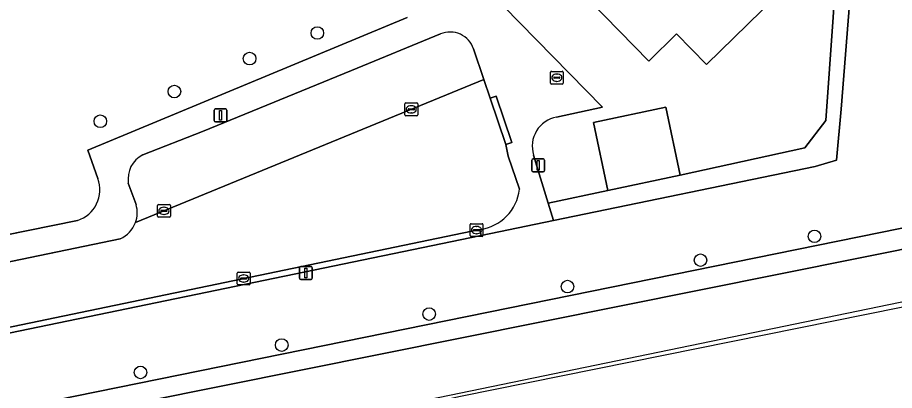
# Model space of a CAD drawing. Extents: x 162879 to 165540, y 384011 to 385181.
# Drawn here: x 164079 to 164147.3, y 384200.4 to 384229.4 of the extents above; entities that cross this region are included whole.
import ezdxf

# ---------------------------------------------------------------- set-up
doc = ezdxf.new("R2010")
doc.units = 0
for name, color, linetype in [('IMGEO_Boom', 7, 'Continuous'), ('IMGEO_Brandkraan', 7, 'Continuous'), ('IMGEO_Erf', 7, 'Continuous'), ('IMGEO_Geluidsscherm', 7, 'Continuous'), ('IMGEO_Groenvoorziening', 7, 'Continuous'), ('IMGEO_Hek', 7, 'Continuous'), ('IMGEO_Kolk', 7, 'Continuous'), ('IMGEO_Lichtmast', 7, 'Continuous'), ('IMGEO_Pand', 7, 'Continuous'), ('IMGEO_Parkeervlak_open', 7, 'Continuous'), ('IMGEO_Rijbaan_lokaal_open', 7, 'Continuous'), ('IMGEO_Voetpad_halfverhard', 7, 'Continuous'), ('IMGEO_Voetpad_open', 7, 'Continuous')]:
    doc.layers.add(name, color=color, linetype=linetype)

msp = doc.modelspace()

# ---------------------------------------------------------------- linework, layer by layer
at = {"layer": 'IMGEO_Boom'}
for centre in [(164102.394, 384228.239), (164097.119, 384226.248), (164091.263, 384223.682), (164085.495, 384221.371), (164141.109, 384212.409), (164132.228, 384210.554), (164121.876, 384208.503), (164111.105, 384206.36), (164099.623, 384203.948), (164088.624, 384201.818)]:
    msp.add_circle(centre, 0.489, dxfattribs=at)
at = {"layer": 'IMGEO_Brandkraan'}
for p, q in [((164120.544, 384224.329), (164120.544, 384225.181)), ((164120.619, 384225.255), (164121.471, 384225.255)), ((164121.032, 384225.035), (164121.057, 384225.035)), ((164121.545, 384225.181), (164121.545, 384224.329)), ((164121.471, 384224.255), (164120.619, 384224.255)), ((164120.803, 384224.749), (164120.803, 384224.761)), ((164121.241, 384224.712), (164120.843, 384224.712)), ((164120.846, 384224.798), (164121.244, 384224.798)), ((164121.055, 384224.475), (164121.03, 384224.475)), ((164121.287, 384224.761), (164121.287, 384224.749))]:
    msp.add_line(p, q, dxfattribs=at)
for points in [[(164120.544, 384224.329), (164120.544, 384225.181)], [(164120.619, 384225.255), (164121.471, 384225.255)], [(164121.545, 384225.181), (164121.545, 384224.329)], [(164121.471, 384224.255), (164120.619, 384224.255)]]:
    msp.add_lwpolyline(points, dxfattribs=at)
for centre, radius, start, end in [((164120.621, 384225.179), 0.0765, 91.55205, 178.44795), ((164120.621, 384225.179), 0.0765, 91.55205, 178.44795), ((164121.469, 384225.179), 0.0765, 1.55205, 88.44795), ((164121.469, 384225.179), 0.0765, 1.55205, 88.44795), ((164120.621, 384224.331), 0.0765, 181.55205, 268.44795), ((164120.621, 384224.331), 0.0765, 181.55205, 268.44795), ((164120.843, 384224.758), 0.0403, 85.87752, 175.75265), ((164120.84, 384224.748), 0.0366, 178.93798, 274.71019), ((164121.244, 384224.755), 0.043, 264.86636, 352.45326), ((164121.248, 384224.76), 0.0386, 1.73085, 96.63898), ((164121.469, 384224.331), 0.0765, 271.55205, 358.44795), ((164121.469, 384224.331), 0.0765, 271.55205, 358.44795)]:
    msp.add_arc(centre, radius, start, end, dxfattribs=at)
for centre, major_axis, ratio, start_param, end_param in [((164121.031, 384224.755), (-0.387, 0.002), 0.722429, 4.712389, 7.853982), ((164121.056, 384224.755), (-0.39, 0.002), 0.717154, 1.570796, 4.712389)]:
    msp.add_ellipse(centre, major_axis=major_axis, ratio=ratio, start_param=start_param, end_param=end_param, dxfattribs=at)
at = {"layer": 'IMGEO_Erf'}
for points in [[(164087.86, 384259.97), (164097.631, 384250), (164124.609, 384222.474), (164121.025, 384221.682)], [(164119.232, 384218.739), (164119.494, 384217.882), (164120.377, 384214.994), (164125.009, 384215.972), (164123.893, 384221.264), (164129.543, 384222.456), (164130.659, 384217.163), (164140.361, 384219.292), (164141.982, 384221.417), (164142.844, 384233.524), (164144.063, 384233.478), (164151.782, 384230.115), (164151.207, 384224.522), (164151.264, 384223.068), (164150.97, 384213.664), (164150.953, 384213.129), (164167.995, 384216.913), (164195.064, 384222.679)], [(164139.13, 384232.092), (164132.701, 384225.791), (164130.37, 384228.169), (164128.213, 384226.055), (164123.625, 384230.736)]]:
    msp.add_lwpolyline(points, dxfattribs=at)
msp.add_arc((164121.417, 384219.426), 2.29, 99.85345, 197.44348, dxfattribs=at)
at = {"layer": 'IMGEO_Geluidsscherm'}
msp.add_lwpolyline([(164249.574, 384228.544), (164187.192, 384215.485), (164162.302, 384210.469), (164148.545, 384207.416), (164111.054, 384199.697), (164098.433, 384197.191), (164085.381, 384194.319), (164046.457, 384186.201), (164032.718, 384183.532), (164006.753, 384177.923), (163992.535, 384174.933), (163980.798, 384172.554), (163968.077, 384170.103), (163956.144, 384167.447), (163943.692, 384164.81), (163915.585, 384159)], dxfattribs=at)
at = {"layer": 'IMGEO_Groenvoorziening'}
for points in [[(164160.958, 384209.557), (164249.738, 384228.363), (164257.439, 384229.994), (164258.307, 384234.301), (164257.821, 384235.374), (164247.659, 384233.092), (164206.397, 384224.477), (164195.144, 384222.287), (164168.08, 384216.522), (164150.94, 384212.716), (164150.871, 384211.974), (164045.253, 384190.792), (164000, 384181.465), (163991.655, 384179.863), (163957.137, 384215.862)], [(164085.308, 384216.907), (164084.518, 384219.12), (164109.378, 384229.442)], [(164074.214, 384211.732), (164083.715, 384213.653)], [(163910.141, 384165.293), (163907.388, 384161.891), (163904.144, 384157.751), (163904.294, 384156.793), (163905.524, 384156.297), (163907.829, 384156.853), (163915.94, 384158.516), (163963.608, 384168.288), (164030.584, 384182.247), (164064.865, 384189.352), (164113.541, 384199.968), (164160.958, 384209.557)]]:
    msp.add_lwpolyline(points, dxfattribs=at)
for points in [[(164151.264, 384223.068), (164151.207, 384224.522), (164151.782, 384230.115), (164144.063, 384233.478), (164143.197, 384222.298), (164142.818, 384218.333), (164141.152, 384217.855), (164120.789, 384213.646), (164115.149, 384212.48), (164021.738, 384193.17), (164000, 384188.678), (163994.239, 384187.487), (163984.24, 384197.653), (163961.899, 384220.601), (163959.515, 384218.234), (163957.137, 384215.862), (163991.655, 384179.863), (163992.185, 384181.427), (164150.97, 384213.664)], [(164150.871, 384211.974), (164150.94, 384212.716), (164150.953, 384213.129), (164150.97, 384213.664), (163992.185, 384181.427), (163991.655, 384179.863), (164000, 384181.465), (164045.253, 384190.792)]]:
    msp.add_lwpolyline(points, close=True, dxfattribs=at)
msp.add_arc((164082.953, 384216.043), 2.509, 287.6844, 20.14736, dxfattribs=at)
at = {"layer": 'IMGEO_Hek'}
msp.add_lwpolyline([(164000, 384181.465), (164045.253, 384190.792), (164150.871, 384211.974), (164150.94, 384212.716)], dxfattribs=at)
at = {"layer": 'IMGEO_Kolk'}
for p, q in [((164109.284, 384222.803), (164110.136, 384222.803)), ((164109.209, 384221.877), (164109.209, 384222.729)), ((164109.468, 384222.297), (164109.468, 384222.309)), ((164109.906, 384222.26), (164109.508, 384222.26)), ((164109.511, 384222.346), (164109.909, 384222.346)), ((164109.697, 384222.583), (164109.722, 384222.583)), ((164109.952, 384222.309), (164109.952, 384222.297)), ((164110.21, 384222.729), (164110.21, 384221.877)), ((164110.136, 384221.803), (164109.284, 384221.803)), ((164109.72, 384222.023), (164109.695, 384222.023)), ((164089.948, 384213.97), (164089.948, 384214.822)), ((164090.023, 384214.896), (164090.875, 384214.896)), ((164090.436, 384214.676), (164090.461, 384214.676)), ((164090.949, 384214.822), (164090.949, 384213.97)), ((164090.207, 384214.39), (164090.207, 384214.402)), ((164090.645, 384214.353), (164090.247, 384214.353)), ((164090.25, 384214.439), (164090.648, 384214.439)), ((164090.459, 384214.116), (164090.434, 384214.116)), ((164090.691, 384214.402), (164090.691, 384214.39)), ((164090.875, 384213.896), (164090.023, 384213.896)), ((164114.291, 384212.47), (164114.291, 384213.322)), ((164114.366, 384213.396), (164115.218, 384213.396)), ((164115.292, 384213.322), (164115.292, 384212.47)), ((164114.55, 384212.89), (164114.55, 384212.902)), ((164114.988, 384212.853), (164114.59, 384212.853)), ((164114.593, 384212.939), (164114.991, 384212.939)), ((164114.802, 384212.616), (164114.777, 384212.616)), ((164114.779, 384213.176), (164114.804, 384213.176)), ((164115.034, 384212.902), (164115.034, 384212.89)), ((164115.218, 384212.396), (164114.366, 384212.396)), ((164096.158, 384208.706), (164096.158, 384209.558)), ((164096.233, 384209.632), (164097.085, 384209.632)), ((164096.417, 384209.126), (164096.417, 384209.138)), ((164096.46, 384209.175), (164096.858, 384209.175)), ((164096.646, 384209.412), (164096.671, 384209.412)), ((164096.901, 384209.138), (164096.901, 384209.126)), ((164097.159, 384209.558), (164097.159, 384208.706)), ((164097.085, 384208.632), (164096.233, 384208.632)), ((164096.855, 384209.089), (164096.457, 384209.089)), ((164096.669, 384208.852), (164096.644, 384208.852))]:
    msp.add_line(p, q, dxfattribs=at)
for points in [[(164109.284, 384222.803), (164110.136, 384222.803)], [(164109.209, 384221.877), (164109.209, 384222.729)], [(164110.21, 384222.729), (164110.21, 384221.877)], [(164110.136, 384221.803), (164109.284, 384221.803)], [(164089.948, 384213.97), (164089.948, 384214.822)], [(164090.023, 384214.896), (164090.875, 384214.896)], [(164090.949, 384214.822), (164090.949, 384213.97)], [(164090.875, 384213.896), (164090.023, 384213.896)], [(164114.291, 384212.47), (164114.291, 384213.322)], [(164114.366, 384213.396), (164115.218, 384213.396)], [(164115.292, 384213.322), (164115.292, 384212.47)], [(164115.218, 384212.396), (164114.366, 384212.396)], [(164096.158, 384208.706), (164096.158, 384209.558)], [(164096.233, 384209.632), (164097.085, 384209.632)], [(164097.159, 384209.558), (164097.159, 384208.706)], [(164097.085, 384208.632), (164096.233, 384208.632)]]:
    msp.add_lwpolyline(points, dxfattribs=at)
for centre, radius, start, end in [((164109.286, 384222.727), 0.0765, 91.55205, 178.44795), ((164109.286, 384222.727), 0.0765, 91.55205, 178.44795), ((164110.134, 384222.727), 0.0765, 1.55205, 88.44795), ((164110.134, 384222.727), 0.0765, 1.55205, 88.44795), ((164109.508, 384222.306), 0.0403, 85.87752, 175.75265), ((164109.505, 384222.296), 0.0366, 178.93798, 274.71019), ((164109.909, 384222.303), 0.043, 264.86636, 352.45326), ((164109.913, 384222.308), 0.0386, 1.73085, 96.63898), ((164109.286, 384221.879), 0.0765, 181.55205, 268.44795), ((164109.286, 384221.879), 0.0765, 181.55205, 268.44795), ((164110.134, 384221.879), 0.0765, 271.55205, 358.44795), ((164110.134, 384221.879), 0.0765, 271.55205, 358.44795), ((164090.025, 384214.82), 0.0765, 91.55205, 178.44795), ((164090.025, 384214.82), 0.0765, 91.55205, 178.44795), ((164090.873, 384214.82), 0.0765, 1.55205, 88.44795), ((164090.873, 384214.82), 0.0765, 1.55205, 88.44795), ((164090.025, 384213.972), 0.0765, 181.55205, 268.44795), ((164090.025, 384213.972), 0.0765, 181.55205, 268.44795), ((164090.247, 384214.399), 0.0403, 85.87752, 175.75265), ((164090.244, 384214.389), 0.0366, 178.93798, 274.71019), ((164090.648, 384214.396), 0.043, 264.86636, 352.45326), ((164090.652, 384214.401), 0.0386, 1.73085, 96.63898), ((164090.873, 384213.972), 0.0765, 271.55205, 358.44795), ((164090.873, 384213.972), 0.0765, 271.55205, 358.44795), ((164114.368, 384213.32), 0.0765, 91.55205, 178.44795), ((164114.368, 384213.32), 0.0765, 91.55205, 178.44795), ((164115.216, 384213.32), 0.0765, 1.55205, 88.44795), ((164115.216, 384213.32), 0.0765, 1.55205, 88.44795), ((164114.59, 384212.899), 0.0403, 85.87752, 175.75265), ((164114.587, 384212.889), 0.0366, 178.93798, 274.71019), ((164114.991, 384212.896), 0.043, 264.86636, 352.45326), ((164114.995, 384212.901), 0.0386, 1.73085, 96.63898), ((164114.368, 384212.472), 0.0765, 181.55205, 268.44795), ((164114.368, 384212.472), 0.0765, 181.55205, 268.44795), ((164115.216, 384212.472), 0.0765, 271.55205, 358.44795), ((164115.216, 384212.472), 0.0765, 271.55205, 358.44795), ((164096.235, 384209.556), 0.0765, 91.55205, 178.44795), ((164096.235, 384209.556), 0.0765, 91.55205, 178.44795), ((164096.457, 384209.135), 0.0403, 85.87752, 175.75265), ((164096.862, 384209.137), 0.0386, 1.73085, 96.63898), ((164097.083, 384209.556), 0.0765, 1.55205, 88.44795), ((164097.083, 384209.556), 0.0765, 1.55205, 88.44795), ((164096.235, 384208.708), 0.0765, 181.55205, 268.44795), ((164096.235, 384208.708), 0.0765, 181.55205, 268.44795), ((164096.454, 384209.125), 0.0366, 178.93798, 274.71019), ((164096.858, 384209.132), 0.043, 264.86636, 352.45326), ((164097.083, 384208.708), 0.0765, 271.55205, 358.44795), ((164097.083, 384208.708), 0.0765, 271.55205, 358.44795)]:
    msp.add_arc(centre, radius, start, end, dxfattribs=at)
for centre, major_axis, ratio, start_param, end_param in [((164109.696, 384222.303), (-0.387, 0.002), 0.722429, 4.712389, 7.853982), ((164109.721, 384222.303), (-0.39, 0.002), 0.717154, 1.570796, 4.712389), ((164090.435, 384214.396), (-0.387, 0.002), 0.722429, 4.712389, 7.853982), ((164090.46, 384214.396), (-0.39, 0.002), 0.717154, 1.570796, 4.712389), ((164114.778, 384212.896), (-0.387, 0.002), 0.722429, 4.712389, 7.853982), ((164114.803, 384212.896), (-0.39, 0.002), 0.717154, 1.570796, 4.712389), ((164096.645, 384209.132), (-0.387, 0.002), 0.722429, 4.712389, 7.853982), ((164096.67, 384209.132), (-0.39, 0.002), 0.717154, 1.570796, 4.712389)]:
    msp.add_ellipse(centre, major_axis=major_axis, ratio=ratio, start_param=start_param, end_param=end_param, dxfattribs=at)
at = {"layer": 'IMGEO_Lichtmast'}
for p, q in [((164094.356, 384221.425), (164094.356, 384222.225)), ((164094.356, 384222.225), (164094.356, 384221.425)), ((164094.456, 384222.325), (164095.246, 384222.325)), ((164095.246, 384222.325), (164094.456, 384222.325)), ((164095.346, 384222.225), (164095.346, 384221.425)), ((164095.346, 384221.425), (164095.346, 384222.225)), ((164095.246, 384221.325), (164094.456, 384221.325)), ((164094.456, 384221.325), (164095.246, 384221.325)), ((164119.09, 384217.532), (164119.09, 384218.332)), ((164119.09, 384218.332), (164119.09, 384217.532)), ((164119.19, 384218.432), (164119.98, 384218.432)), ((164119.98, 384218.432), (164119.19, 384218.432)), ((164120.08, 384218.332), (164120.08, 384217.532)), ((164120.08, 384217.532), (164120.08, 384218.332)), ((164119.98, 384217.432), (164119.19, 384217.432)), ((164119.19, 384217.432), (164119.98, 384217.432)), ((164101.011, 384209.157), (164101.011, 384209.957)), ((164101.011, 384209.957), (164101.011, 384209.157)), ((164101.111, 384210.057), (164101.901, 384210.057)), ((164101.901, 384210.057), (164101.111, 384210.057)), ((164102.001, 384209.957), (164102.001, 384209.157)), ((164102.001, 384209.157), (164102.001, 384209.957)), ((164101.901, 384209.057), (164101.111, 384209.057)), ((164101.111, 384209.057), (164101.901, 384209.057))]:
    msp.add_line(p, q, dxfattribs=at)
for points in [[(164094.776, 384222.2), (164094.926, 384222.2), (164094.926, 384221.45), (164094.776, 384221.45), (164094.776, 384222.2)], [(164119.51, 384218.307), (164119.66, 384218.307), (164119.66, 384217.557), (164119.51, 384217.557), (164119.51, 384218.307)], [(164101.431, 384209.932), (164101.581, 384209.932), (164101.581, 384209.182), (164101.431, 384209.182), (164101.431, 384209.932)]]:
    msp.add_lwpolyline(points, dxfattribs=at)
for centre, start, end in [((164094.456, 384222.225), 90, 180), ((164094.456, 384222.225), 90, 180), ((164095.246, 384222.225), 0, 90), ((164095.246, 384222.225), 360, 90), ((164094.456, 384221.425), 180, 270), ((164094.456, 384221.425), 180, 270), ((164095.246, 384221.425), 270, 0), ((164095.246, 384221.425), 270, 0), ((164119.19, 384218.332), 90, 180), ((164119.19, 384218.332), 90, 180), ((164119.98, 384218.332), 0, 90), ((164119.98, 384218.332), 360, 90), ((164119.19, 384217.532), 180, 270), ((164119.19, 384217.532), 180, 270), ((164119.98, 384217.532), 270, 0), ((164119.98, 384217.532), 270, 0), ((164101.111, 384209.957), 90, 180), ((164101.111, 384209.957), 90, 180), ((164101.901, 384209.957), 0, 90), ((164101.901, 384209.957), 360, 90), ((164101.111, 384209.157), 180, 270), ((164101.111, 384209.157), 180, 270), ((164101.901, 384209.157), 270, 0), ((164101.901, 384209.157), 270, 0)]:
    msp.add_arc(centre, 0.1, start, end, dxfattribs=at)
at = {"layer": 'IMGEO_Pand'}
for points in [[(164123.625, 384230.736), (164128.213, 384226.055), (164130.37, 384228.169), (164132.701, 384225.791), (164139.13, 384232.092), (164136.575, 384234.699), (164135.857, 384233.995), (164133.931, 384235.959), (164131.766, 384233.837), (164129.327, 384236.326)], [(164130.659, 384217.163), (164129.543, 384222.456), (164123.893, 384221.264), (164125.009, 384215.972)]]:
    msp.add_lwpolyline(points, close=True, dxfattribs=at)
at = {"layer": 'IMGEO_Parkeervlak_open'}
for points in [[(164111.991, 384228.173), (164105.045, 384225.33), (164093.44, 384220.561), (164088.794, 384218.761)], [(164088.232, 384213.485), (164115.364, 384224.624), (164114.562, 384226.998)], [(164087.675, 384216.556), (164088.277, 384214.883)]]:
    msp.add_lwpolyline(points, dxfattribs=at)
for centre, radius, start, end in [((164112.725, 384226.379), 1.938, 18.61775, 112.25949), ((164089.766, 384216.881), 2.116, 117.34584, 188.84012), ((164086.178, 384214.251), 2.192, 339.54925, 16.76346)]:
    msp.add_arc(centre, radius, start, end, dxfattribs=at)
at = {"layer": 'IMGEO_Rijbaan_lokaal_open'}
for points in [[(163994.44, 384194.894), (163985.824, 384203.771), (163983.165, 384206.511), (163965.842, 384224.417), (163962.145, 384220.88), (163994.317, 384187.915), (164000, 384189.057), (164065.439, 384202.652), (164115.052, 384212.95)], [(164118.13, 384216.075), (164117.259, 384218.647), (164117.073, 384219.563), (164115.855, 384223.17), (164115.364, 384224.624), (164088.232, 384213.485)], [(164087.037, 384212.228), (164041.457, 384202.763), (164035.631, 384201.554), (164034.909, 384201.404), (164003.053, 384194.788), (164000, 384194.155), (163998.457, 384193.852)]]:
    msp.add_lwpolyline(points, dxfattribs=at)
for centre, radius, start, end in [((164114.602, 384216.472), 3.55, 277.28346, 353.58478), ((164086.17, 384214.248), 2.198, 293.21667, 339.68022)]:
    msp.add_arc(centre, radius, start, end, dxfattribs=at)
at = {"layer": 'IMGEO_Voetpad_halfverhard'}
msp.add_lwpolyline([(164144.063, 384233.478), (164142.844, 384233.524), (164141.982, 384221.417), (164140.361, 384219.292), (164130.659, 384217.163), (164125.009, 384215.972), (164120.377, 384214.994), (164120.789, 384213.646), (164141.152, 384217.855), (164142.818, 384218.333), (164143.197, 384222.298)], close=True, dxfattribs=at)
at = {"layer": 'IMGEO_Voetpad_open'}
for points in [[(164121.025, 384221.682), (164124.609, 384222.474), (164097.631, 384250), (164087.86, 384259.97)], [(164109.378, 384229.442), (164084.518, 384219.12), (164085.308, 384216.907)], [(164088.794, 384218.761), (164093.44, 384220.561), (164105.045, 384225.33), (164111.991, 384228.173)], [(164114.562, 384226.998), (164115.364, 384224.624), (164115.855, 384223.17), (164116.329, 384223.327), (164117.547, 384219.72), (164117.073, 384219.563), (164117.259, 384218.647), (164118.13, 384216.075)], [(164115.052, 384212.95), (164115.149, 384212.48), (164120.789, 384213.646), (164120.377, 384214.994), (164119.494, 384217.882), (164119.232, 384218.739)], [(164088.277, 384214.883), (164087.675, 384216.556)], [(164083.715, 384213.653), (164074.214, 384211.732)], [(164034.909, 384201.404), (164035.631, 384201.554), (164035.534, 384202.034), (164041.36, 384203.241), (164041.457, 384202.763), (164087.037, 384212.228)]]:
    msp.add_lwpolyline(points, dxfattribs=at)
for points in [[(164115.855, 384223.17), (164117.073, 384219.563), (164117.547, 384219.72), (164116.329, 384223.327)], [(164115.149, 384212.48), (164115.052, 384212.95), (164065.439, 384202.652), (164000, 384189.057), (163994.317, 384187.915), (163962.145, 384220.88), (163961.899, 384220.601), (163984.24, 384197.653), (163994.239, 384187.487), (164000, 384188.678), (164021.738, 384193.17)]]:
    msp.add_lwpolyline(points, close=True, dxfattribs=at)
for centre, radius, start, end in [((164112.725, 384226.379), 1.938, 18.61775, 112.25949), ((164121.417, 384219.426), 2.29, 99.85345, 197.44348), ((164089.766, 384216.881), 2.116, 117.34584, 188.84012), ((164082.953, 384216.043), 2.509, 287.6844, 20.14736), ((164114.602, 384216.472), 3.55, 277.28346, 353.58478), ((164086.178, 384214.251), 2.192, 339.54925, 16.76346), ((164086.17, 384214.248), 2.198, 293.21667, 339.68022)]:
    msp.add_arc(centre, radius, start, end, dxfattribs=at)

doc.saveas('drawing.dxf')
